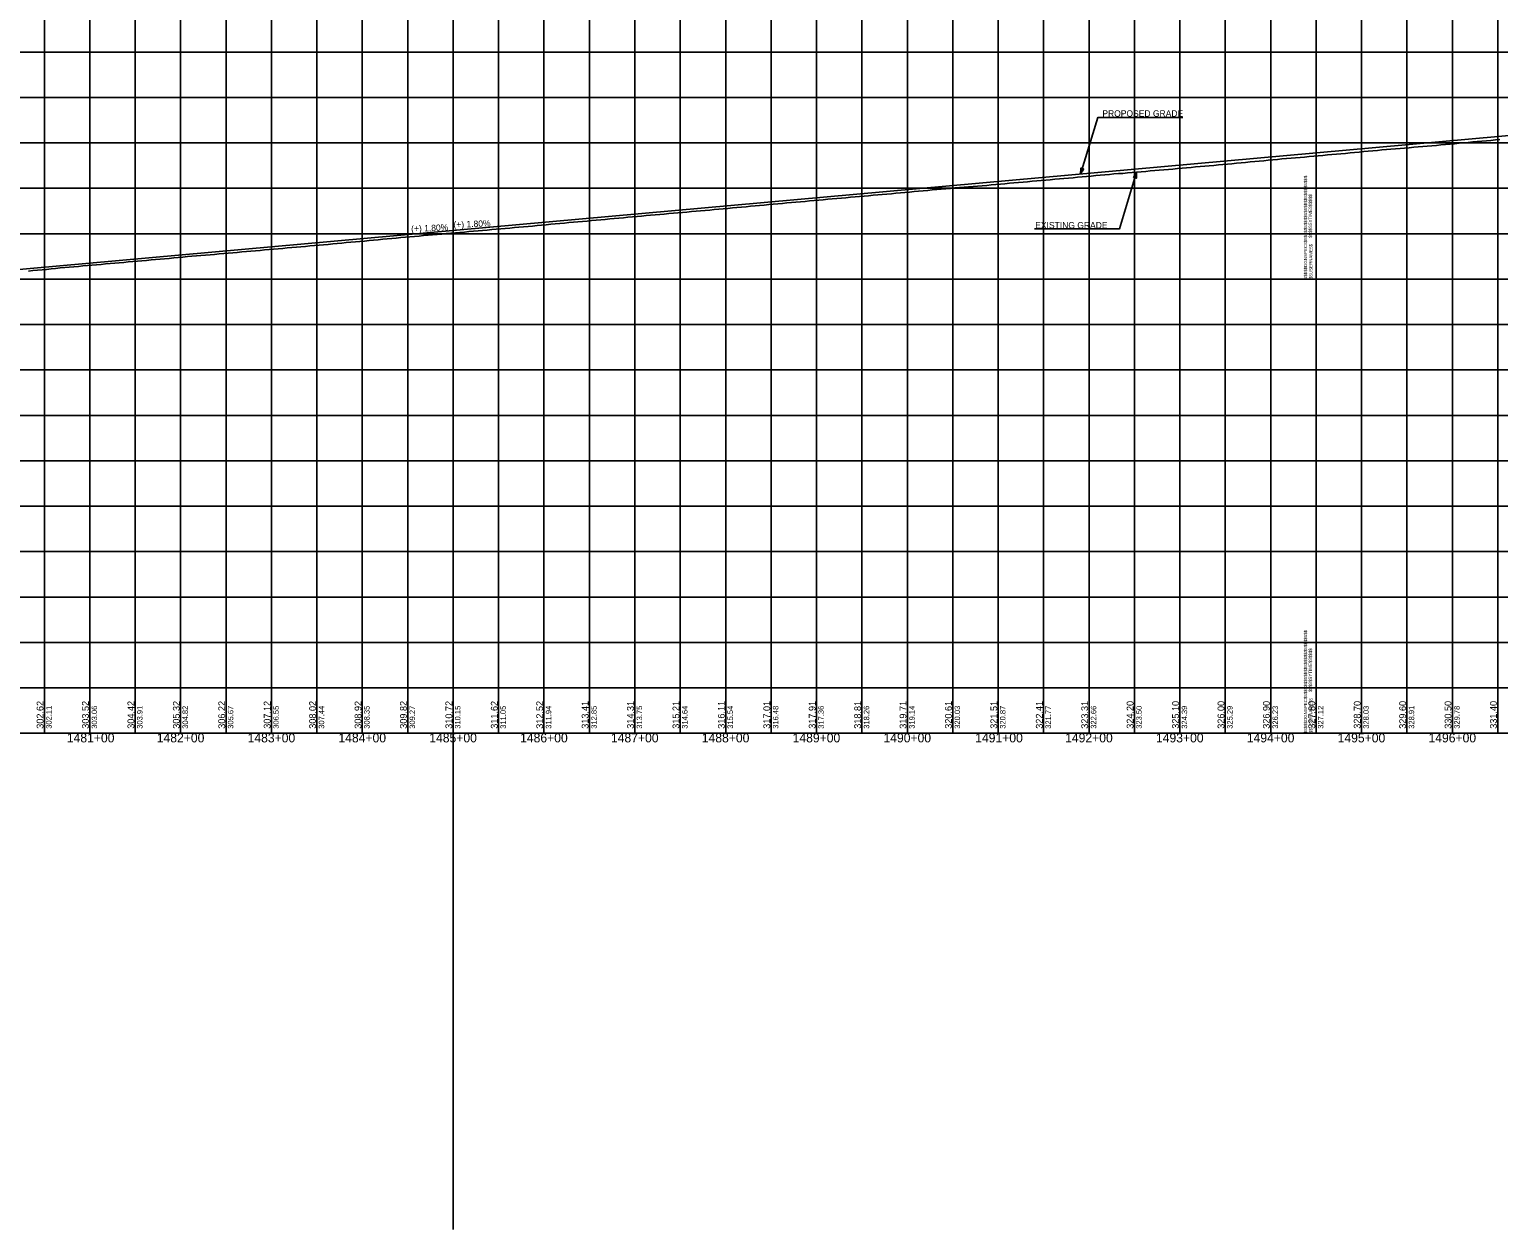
# Model space of a CAD drawing. Extents: x -90830 to 2015517, y -20856 to 836331.
# Drawn here: x 36957 to 38574, y -11344 to -10022 of the extents above; entities that cross this region are included whole.
import ezdxf

# ---------------------------------------------------------------- set-up
doc = ezdxf.new("R2010")
doc.units = 0
for name, color, linetype in [('Level 1', 7, 'Continuous'), ('RD_DDB_GradeTX', 7, 'Continuous'), ('RD_DDB_Profile_Elev', 7, 'Continuous'), ('RD_DDB_Profile_EX', 7, 'Continuous'), ('RD_DDB_Profile_PR', 7, 'Continuous'), ('RD_DDB_StaTX', 7, 'Continuous'), ('RD_DDB_StripGrade', 7, 'Continuous'), ('RD_GPK_Profile_Cell', 7, 'Continuous'), ('RD_PD_Final_TX', 7, 'Continuous')]:
    doc.layers.add(name, color=color, linetype=linetype)

msp = doc.modelspace()

# ---------------------------------------------------------------- linework, layer by layer
at = {"layer": 'Level 1'}
for p, q in [((37423.5, -3180.8), (37423.5, -11343.5)), ((36973.5, -9797.1), (36973.5, -10297.1)), ((37023.5, -9797.1), (37023.5, -10297.1)), ((37073.5, -9797.1), (37073.5, -10297.1)), ((37123.5, -9797.1), (37123.5, -10297.1)), ((37173.5, -9797.1), (37173.5, -10297.1)), ((37223.5, -9797.1), (37223.5, -10297.1)), ((37273.5, -9797.1), (37273.5, -10297.1)), ((37323.5, -9797.1), (37323.5, -10297.1)), ((37373.5, -9797.1), (37373.5, -10297.1)), ((37423.5, -9797.1), (37423.5, -10297.1)), ((37473.5, -9797.1), (37473.5, -10297.1)), ((37523.5, -9797.1), (37523.5, -10297.1)), ((37573.5, -9797.1), (37573.5, -10297.1)), ((37623.5, -9797.1), (37623.5, -10297.1)), ((37673.5, -9797.1), (37673.5, -10297.1)), ((37723.5, -9797.1), (37723.5, -10297.1)), ((37773.5, -9797.1), (37773.5, -10297.1)), ((37823.5, -9797.1), (37823.5, -10297.1)), ((37873.5, -9797.1), (37873.5, -10297.1)), ((37923.5, -9797.1), (37923.5, -10297.1)), ((37973.5, -9797.1), (37973.5, -10297.1)), ((38023.5, -9797.1), (38023.5, -10297.1)), ((38073.5, -9797.1), (38073.5, -10297.1)), ((38123.5, -9797.1), (38123.5, -10297.1)), ((38173.5, -9797.1), (38173.5, -10297.1)), ((38223.5, -9797.1), (38223.5, -10297.1)), ((38273.5, -9797.1), (38273.5, -10297.1)), ((38323.5, -9797.1), (38323.5, -10297.1)), ((38373.5, -9797.1), (38373.5, -10297.1)), ((38373.5, -9797.1), (38373.5, -10297.1)), ((38373.5, -9797.1), (38373.5, -10297.1)), ((38423.5, -9797.1), (38423.5, -10297.1)), ((38473.5, -9797.1), (38473.5, -10297.1)), ((38523.5, -9797.1), (38523.5, -10297.1)), ((38573.5, -9797.1), (38573.5, -10297.1)), ((36773.5, -10047.1), (38373.5, -10047.1)), ((38373.5, -10047.1), (39973.5, -10047.1)), ((36773.5, -10097.1), (38373.5, -10097.1)), ((38373.5, -10097.1), (39973.5, -10097.1)), ((36773.5, -10147.1), (38373.5, -10147.1)), ((38373.5, -10147.1), (39973.5, -10147.1)), ((36773.5, -10197.1), (38373.5, -10197.1)), ((38373.5, -10197.1), (39973.5, -10197.1)), ((36773.5, -10247.1), (38373.5, -10247.1)), ((38373.5, -10247.1), (39973.5, -10247.1)), ((36773.5, -10297.1), (38373.5, -10297.1)), ((36773.5, -10297.1), (38373.5, -10297.1)), ((36973.5, -10297.1), (36973.5, -10797.1)), ((37023.5, -10297.1), (37023.5, -10797.1)), ((37073.5, -10297.1), (37073.5, -10797.1)), ((37123.5, -10297.1), (37123.5, -10797.1)), ((37173.5, -10297.1), (37173.5, -10797.1)), ((37223.5, -10297.1), (37223.5, -10797.1)), ((37273.5, -10297.1), (37273.5, -10797.1)), ((37323.5, -10297.1), (37323.5, -10797.1)), ((37373.5, -10297.1), (37373.5, -10797.1)), ((37423.5, -10297.1), (37423.5, -10797.1)), ((37473.5, -10297.1), (37473.5, -10797.1)), ((37523.5, -10297.1), (37523.5, -10797.1)), ((37573.5, -10297.1), (37573.5, -10797.1)), ((37623.5, -10297.1), (37623.5, -10797.1)), ((37673.5, -10297.1), (37673.5, -10797.1)), ((37723.5, -10297.1), (37723.5, -10797.1)), ((37773.5, -10297.1), (37773.5, -10797.1)), ((37823.5, -10297.1), (37823.5, -10797.1)), ((37873.5, -10297.1), (37873.5, -10797.1)), ((37923.5, -10297.1), (37923.5, -10797.1)), ((37973.5, -10297.1), (37973.5, -10797.1)), ((38023.5, -10297.1), (38023.5, -10797.1)), ((38073.5, -10297.1), (38073.5, -10797.1)), ((38123.5, -10297.1), (38123.5, -10797.1)), ((38173.5, -10297.1), (38173.5, -10797.1)), ((38223.5, -10297.1), (38223.5, -10797.1)), ((38273.5, -10297.1), (38273.5, -10797.1)), ((38323.5, -10297.1), (38323.5, -10797.1)), ((38373.5, -10297.1), (39973.5, -10297.1)), ((38373.5, -10297.1), (38373.5, -10797.1)), ((38373.5, -10297.1), (38373.5, -10797.1)), ((38373.5, -10297.1), (39973.5, -10297.1)), ((38373.5, -10297.1), (38373.5, -10797.1)), ((38423.5, -10297.1), (38423.5, -10797.1)), ((38473.5, -10297.1), (38473.5, -10797.1)), ((38523.5, -10297.1), (38523.5, -10797.1)), ((38573.5, -10297.1), (38573.5, -10797.1)), ((36773.5, -10347.1), (38373.5, -10347.1)), ((38373.5, -10347.1), (39973.5, -10347.1)), ((36773.5, -10397.1), (38373.5, -10397.1)), ((38373.5, -10397.1), (39973.5, -10397.1)), ((36773.5, -10447.1), (38373.5, -10447.1)), ((38373.5, -10447.1), (39973.5, -10447.1)), ((36773.5, -10497.1), (38373.5, -10497.1)), ((38373.5, -10497.1), (39973.5, -10497.1)), ((36773.5, -10547.1), (38373.5, -10547.1)), ((38373.5, -10547.1), (39973.5, -10547.1)), ((36773.5, -10597.1), (38373.5, -10597.1)), ((38373.5, -10597.1), (39973.5, -10597.1)), ((36773.5, -10647.1), (38373.5, -10647.1)), ((38373.5, -10647.1), (39973.5, -10647.1)), ((36773.5, -10697.1), (38373.5, -10697.1)), ((38373.5, -10697.1), (39973.5, -10697.1)), ((36773.5, -10747.1), (38373.5, -10747.1)), ((38373.5, -10747.1), (39973.5, -10747.1)), ((36773.5, -10797.1), (38373.5, -10797.1)), ((38373.5, -10797.1), (39973.5, -10797.1))]:
    msp.add_line(p, q, dxfattribs=at)
at = {"layer": 'RD_DDB_Profile_EX'}
for points in [[(37920.9, -10201.6), (37925.9, -10201.2), (37930.9, -10200.7), (37935.9, -10200.3), (37940.9, -10199.8), (37945.9, -10199.4), (37950.9, -10198.9), (37955.9, -10198.5), (37960.9, -10198.1), (37965.9, -10197.6), (37970.9, -10197.2), (37975.9, -10196.7), (37980.9, -10196.3), (37985.9, -10195.9), (37990.9, -10195.5), (37995.9, -10195.1), (38000.9, -10194.7), (38005.9, -10194.3), (38010.9, -10193.9), (38015.9, -10193.4), (38020.9, -10193), (38025.9, -10192.5), (38030.9, -10192.1), (38035.9, -10191.6), (38040.9, -10191.1), (38045.9, -10190.7), (38050.9, -10190.2), (38055.9, -10189.8), (38060.9, -10189.3), (38065.9, -10188.9), (38070.9, -10188.5), (38075.9, -10188), (38080.9, -10187.6), (38085.9, -10187.1), (38090.9, -10186.6), (38095.9, -10186.2), (38100.9, -10185.8), (38105.9, -10185.4), (38110.9, -10185), (38115.9, -10184.5), (38120.9, -10184.1), (38125.9, -10183.6), (38130.9, -10183.1), (38135.9, -10182.6), (38140.9, -10182.2), (38145.9, -10181.8), (38150.9, -10181.3), (38155.9, -10180.9), (38160.9, -10180.6), (38165.9, -10180.2), (38170.9, -10179.8), (38175.9, -10179.4), (38180.9, -10178.9), (38185.9, -10178.5), (38190.9, -10178), (38195.9, -10177.6), (38200.9, -10177.1), (38205.9, -10176.7), (38210.9, -10176.3), (38215.9, -10175.9), (38220.9, -10175.4), (38225.9, -10174.9), (38230.9, -10174.5), (38235.9, -10174), (38240.9, -10173.6), (38245.9, -10173.2), (38250.9, -10172.7), (38255.9, -10172.3), (38260.9, -10171.8), (38265.9, -10171.3), (38270.9, -10170.9), (38275.9, -10170.4), (38280.9, -10170), (38285.9, -10169.5), (38290.9, -10169.1), (38295.9, -10168.6), (38300.9, -10168.1), (38305.9, -10167.6), (38310.9, -10167.2), (38315.9, -10166.7), (38320.9, -10166.2), (38325.9, -10165.7), (38330.9, -10165.3), (38335.9, -10164.8), (38340.9, -10164.4), (38345.9, -10164), (38350.9, -10163.6), (38355.9, -10163.1), (38360.9, -10162.7), (38365.9, -10162.2), (38370.9, -10161.8), (38375.9, -10161.3), (38380.9, -10160.8), (38385.9, -10160.3), (38390.9, -10159.8), (38395.9, -10159.4), (38400.9, -10159), (38405.9, -10158.6), (38410.9, -10158.2), (38415.9, -10157.7), (38420.9, -10157.2)], [(38420.9, -10157.2), (38425.9, -10156.7), (38430.9, -10156.2), (38435.9, -10155.7), (38440.9, -10155.3), (38445.9, -10154.9), (38450.9, -10154.5), (38455.9, -10154.1), (38460.9, -10153.7), (38465.9, -10153.2), (38470.9, -10152.8), (38475.9, -10152.4), (38480.9, -10151.9), (38485.9, -10151.5), (38490.9, -10151.1), (38495.9, -10150.6), (38500.9, -10150.2), (38505.9, -10149.8), (38510.9, -10149.4), (38515.9, -10148.9), (38520.9, -10148.4), (38525.9, -10148), (38530.9, -10147.5), (38535.9, -10147), (38540.9, -10146.5), (38545.9, -10146.1), (38550.9, -10145.6), (38555.9, -10145.2), (38560.9, -10144.7), (38565.9, -10144.3), (38570.9, -10143.9), (38575.9, -10143.4)], [(37420.9, -10246.6), (37425.9, -10246.1), (37430.9, -10245.7), (37435.9, -10245.3), (37440.9, -10244.8), (37445.9, -10244.4), (37450.9, -10243.9), (37455.9, -10243.5), (37460.9, -10243), (37465.9, -10242.6), (37470.9, -10242.1), (37475.9, -10241.7), (37480.9, -10241.2), (37485.9, -10240.8), (37490.9, -10240.3), (37495.9, -10239.9), (37500.9, -10239.5), (37505.9, -10239), (37510.9, -10238.6), (37515.9, -10238.1), (37520.9, -10237.6), (37525.9, -10237.2), (37530.9, -10236.7), (37535.9, -10236.3), (37540.9, -10235.8), (37545.9, -10235.4), (37550.9, -10234.9), (37555.9, -10234.5), (37560.9, -10234), (37565.9, -10233.5), (37570.9, -10233.1), (37575.9, -10232.6), (37580.9, -10232.2), (37585.9, -10231.7), (37590.9, -10231.3), (37595.9, -10230.8), (37600.9, -10230.4), (37605.9, -10229.9), (37610.9, -10229.5), (37615.9, -10229), (37620.9, -10228.6), (37625.9, -10228.1), (37630.9, -10227.7), (37635.9, -10227.2), (37640.9, -10226.8), (37645.9, -10226.3), (37650.9, -10225.9), (37655.9, -10225.4), (37660.9, -10225), (37665.9, -10224.6), (37670.9, -10224.1), (37675.9, -10223.7), (37680.9, -10223.3), (37685.9, -10222.8), (37690.9, -10222.4), (37695.9, -10222), (37700.9, -10221.5), (37705.9, -10221.1), (37710.9, -10220.6), (37715.9, -10220.2), (37720.9, -10219.7), (37725.9, -10219.2), (37730.9, -10218.7), (37735.9, -10218.3), (37740.9, -10217.8), (37745.9, -10217.4), (37750.9, -10216.9), (37755.9, -10216.4), (37760.9, -10215.9), (37765.9, -10215.5), (37770.9, -10215), (37775.9, -10214.5), (37780.9, -10214.1), (37785.9, -10213.7), (37790.9, -10213.2), (37795.9, -10212.8), (37800.9, -10212.3), (37805.9, -10211.9), (37810.9, -10211.5), (37815.9, -10211), (37820.9, -10210.5), (37825.9, -10210.1), (37830.9, -10209.6), (37835.9, -10209.2), (37840.9, -10208.8), (37845.9, -10208.4), (37850.9, -10208), (37855.9, -10207.5), (37860.9, -10207), (37865.9, -10206.5), (37870.9, -10206), (37875.9, -10205.6), (37880.9, -10205.2), (37885.9, -10204.7), (37890.9, -10204.3), (37895.9, -10203.9), (37900.9, -10203.4), (37905.9, -10203), (37910.9, -10202.6), (37915.9, -10202.1), (37920.9, -10201.6)], [(36955.9, -10288.2), (36960.9, -10287.7), (36965.9, -10287.3), (36970.9, -10286.8), (36975.9, -10286.3), (36980.9, -10285.8), (36985.9, -10285.3), (36990.9, -10284.8), (36995.9, -10284.4), (37000.9, -10283.9), (37005.9, -10283.4), (37010.9, -10283), (37015.9, -10282.5), (37020.9, -10282.1), (37025.9, -10281.6), (37030.9, -10281.2), (37035.9, -10280.8), (37040.9, -10280.3), (37045.9, -10279.9), (37050.9, -10279.5), (37055.9, -10279.1), (37060.9, -10278.7), (37065.9, -10278.2), (37070.9, -10277.8), (37075.9, -10277.3), (37080.9, -10276.9), (37085.9, -10276.4), (37090.9, -10275.9), (37095.9, -10275.5), (37100.9, -10275.1), (37105.9, -10274.6), (37110.9, -10274.2), (37115.9, -10273.7), (37120.9, -10273.3), (37125.9, -10272.8), (37130.9, -10272.3), (37135.9, -10271.9), (37140.9, -10271.5), (37145.9, -10271.1), (37150.9, -10270.7), (37155.9, -10270.2), (37160.9, -10269.8), (37165.9, -10269.4), (37170.9, -10269), (37175.9, -10268.5), (37180.9, -10268), (37185.9, -10267.6), (37190.9, -10267.1), (37195.9, -10266.7), (37200.9, -10266.3), (37205.9, -10265.9), (37210.9, -10265.4), (37215.9, -10265), (37220.9, -10264.6), (37225.9, -10264.1), (37230.9, -10263.7), (37235.9, -10263.2), (37240.9, -10262.8), (37245.9, -10262.3), (37250.9, -10261.8), (37255.9, -10261.4), (37260.9, -10261), (37265.9, -10260.6), (37270.9, -10260.1), (37275.9, -10259.7), (37280.9, -10259.2), (37285.9, -10258.8), (37290.9, -10258.3), (37295.9, -10257.8), (37300.9, -10257.4), (37305.9, -10256.9), (37310.9, -10256.5), (37315.9, -10256), (37320.9, -10255.6), (37325.9, -10255.1), (37330.9, -10254.7), (37335.9, -10254.2), (37340.9, -10253.7), (37345.9, -10253.2), (37350.9, -10252.7), (37355.9, -10252.3), (37360.9, -10251.9), (37365.9, -10251.4), (37370.9, -10251), (37375.9, -10250.5), (37380.9, -10250.1), (37385.9, -10249.6), (37390.9, -10249.2), (37395.9, -10248.7), (37400.9, -10248.3), (37405.9, -10247.9), (37410.9, -10247.4), (37415.9, -10247), (37420.9, -10246.6)]]:
    msp.add_lwpolyline(points, dxfattribs=at)
at = {"layer": 'RD_DDB_Profile_PR'}
msp.add_line((36708.5, -10307.8), (38618.5, -10136.1), dxfattribs=at)
at = {"layer": 'RD_GPK_Profile_Cell'}
msp.add_line((4823.5, -10797.1), (75223.5, -10797.1), dxfattribs=at)
at = {"layer": 'RD_PD_Final_TX'}
for p, q in [((38114.2, -10181.4), (38114.5, -10174.8)), ((38116.1, -10175.2), (38114.2, -10181.4)), ((38114.2, -10181.4), (38117.6, -10175.7)), ((38114.5, -10174.8), (38117.6, -10175.7)), ((38175.9, -10179.4), (38172.5, -10185.1)), ((38175.6, -10186.1), (38172.5, -10185.1)), ((38174.1, -10185.6), (38175.9, -10179.4)), ((38175.9, -10179.4), (38175.6, -10186.1))]:
    msp.add_line(p, q, dxfattribs=at)
for points in [[(38226.6, -10119.1), (38133.3, -10119.1), (38114.2, -10181.4)], [(38063.5, -10241.8), (38156.9, -10241.8), (38175.9, -10179.4)], [(38116, -10175.3), (38114.3, -10181.1), (38116, -10175.2), (38114.3, -10180.8), (38115.9, -10175.2), (38114.3, -10180.6), (38115.8, -10175.2), (38114.3, -10180.3), (38115.8, -10175.2), (38114.3, -10180), (38115.7, -10175.2), (38114.4, -10179.6), (38115.6, -10175.2), (38114.4, -10179.3), (38115.6, -10175.1), (38114.4, -10179), (38115.5, -10175.1), (38114.4, -10178.7), (38115.4, -10175.1), (38114.4, -10178.4), (38115.3, -10175.1), (38114.4, -10178.1), (38115.3, -10175), (38114.5, -10177.6), (38115.2, -10175), (38114.5, -10177.3), (38115.1, -10175), (38114.5, -10176.9), (38115, -10175), (38114.5, -10176.5), (38114.9, -10174.9), (38114.5, -10176.2), (38114.9, -10174.9), (38114.5, -10175.9), (38114.8, -10174.9), (38114.6, -10175.6), (38114.7, -10174.9), (38114.6, -10175.2), (38114.6, -10174.9)], [(38114.4, -10181), (38116.1, -10175.3), (38114.5, -10180.8), (38116.2, -10175.3), (38114.6, -10180.7), (38116.3, -10175.3), (38114.7, -10180.5), (38116.3, -10175.4), (38114.8, -10180.3), (38116.4, -10175.4), (38114.9, -10180.1), (38116.4, -10175.4), (38115.1, -10179.9), (38116.5, -10175.4), (38115.2, -10179.6), (38116.6, -10175.4), (38115.4, -10179.4), (38116.6, -10175.4), (38115.5, -10179.1), (38116.7, -10175.4), (38115.7, -10178.9), (38116.8, -10175.5), (38115.8, -10178.6), (38116.8, -10175.5), (38116, -10178.3), (38116.9, -10175.5), (38116.2, -10178.1), (38116.9, -10175.5), (38116.3, -10177.8), (38117, -10175.6), (38116.5, -10177.5), (38117.1, -10175.6), (38116.6, -10177.2), (38117.1, -10175.7), (38116.8, -10177), (38117.2, -10175.7), (38117, -10176.7), (38117.3, -10175.6), (38117.1, -10176.5), (38117.4, -10175.7), (38117.2, -10176.3), (38117.5, -10175.8), (38117.5, -10175.7), (38117.4, -10175.8)], [(38175.8, -10179.8), (38174, -10185.5), (38175.7, -10180), (38174, -10185.5), (38175.6, -10180.2), (38173.9, -10185.5), (38175.5, -10180.3), (38173.9, -10185.5), (38175.3, -10180.5), (38173.8, -10185.4), (38175.2, -10180.7), (38173.7, -10185.4), (38175.1, -10180.9), (38173.7, -10185.4), (38174.9, -10181.2), (38173.6, -10185.4), (38174.8, -10181.4), (38173.5, -10185.4), (38174.7, -10181.7), (38173.5, -10185.4), (38174.5, -10181.9), (38173.4, -10185.3), (38174.3, -10182.2), (38173.4, -10185.3), (38174.1, -10182.5), (38173.3, -10185.3), (38174, -10182.8), (38173.2, -10185.3), (38173.8, -10183), (38173.2, -10185.3), (38173.7, -10183.3), (38173.1, -10185.2), (38173.5, -10183.6), (38173, -10185.2), (38173.3, -10183.8), (38173, -10185.1), (38173.2, -10184.2), (38172.9, -10185.2), (38173.1, -10184.4), (38172.8, -10185.1), (38172.9, -10184.5), (38172.7, -10185), (38172.6, -10185.1), (38172.7, -10185.1)], [(38174.1, -10185.5), (38175.9, -10179.8), (38174.2, -10185.6), (38175.9, -10180), (38174.2, -10185.6), (38175.9, -10180.2), (38174.3, -10185.6), (38175.9, -10180.5), (38174.4, -10185.6), (38175.8, -10180.8), (38174.5, -10185.7), (38175.8, -10181.2), (38174.5, -10185.7), (38175.8, -10181.5), (38174.6, -10185.7), (38175.8, -10181.8), (38174.7, -10185.7), (38175.7, -10182.1), (38174.7, -10185.7), (38175.7, -10182.4), (38174.8, -10185.7), (38175.7, -10182.7), (38174.9, -10185.8), (38175.7, -10183.2), (38175, -10185.8), (38175.7, -10183.5), (38175, -10185.8), (38175.7, -10183.9), (38175.1, -10185.8), (38175.6, -10184.3), (38175.2, -10185.9), (38175.6, -10184.6), (38175.3, -10185.9), (38175.6, -10184.9), (38175.3, -10186), (38175.6, -10185.3), (38175.4, -10185.9), (38175.6, -10185.7), (38175.5, -10185.9)]]:
    msp.add_lwpolyline(points, dxfattribs=at)

# ---------------------------------------------------------------- texts
at = {"layer": 'Level 1'}
for s, p in [('$$$$$DGNSPEC$$$$$$$$$$$$$$$$$$$$$$$$$$$$', (38363.6, -10297.2)), ('$$$$$SYTIME$$$$$$', (38368.9, -10251.6)), ('$$USERNAME$$', (38369.5, -10297)), ('$$$$$DGNSPEC$$$$$$$$$$$$$$$$$$$$$$$$$$$$', (38363.6, -10797.2)), ('$$$$$SYTIME$$$$$$', (38368.9, -10751.6)), ('$$USERNAME$$', (38369.5, -10797))]:
    msp.add_text(s, height=3.544, rotation=90, dxfattribs=at).set_placement(p)
at = {"layer": 'RD_DDB_GradeTX'}
for p in [(37377.4, -10245.2), (37424, -10240.7)]:
    msp.add_text('(+) 1.80%', height=7, rotation=2.4287, dxfattribs=at).set_placement(p)
at = {"layer": 'RD_DDB_Profile_Elev'}
for s, p in [('302.62', (36972.5, -10792.1)), ('303.52', (37022.5, -10792.1)), ('304.42', (37072.5, -10792.1)), ('305.32', (37122.5, -10792.1)), ('306.22', (37172.5, -10792.1)), ('307.12', (37222.5, -10792.1)), ('308.02', (37272.5, -10792.1)), ('308.92', (37322.5, -10792.1)), ('309.82', (37372.5, -10792.1)), ('310.72', (37422.5, -10792.1)), ('311.62', (37472.5, -10792.1)), ('312.52', (37522.5, -10792.1)), ('313.41', (37572.5, -10792.1)), ('314.31', (37622.5, -10792.1)), ('315.21', (37672.5, -10792.1)), ('316.11', (37722.5, -10792.1)), ('317.01', (37772.5, -10792.1)), ('317.91', (37822.5, -10792.1)), ('318.81', (37872.5, -10792.1)), ('319.71', (37922.5, -10792.1)), ('320.61', (37972.5, -10792.1)), ('321.51', (38022.5, -10792.1)), ('322.41', (38072.5, -10792.1)), ('323.31', (38122.5, -10792.1)), ('324.20', (38172.5, -10792.1)), ('325.10', (38222.5, -10792.1)), ('326.00', (38272.5, -10792.1)), ('326.90', (38322.5, -10792.1)), ('327.80', (38372.5, -10792.1)), ('328.70', (38422.5, -10792.1)), ('329.60', (38472.5, -10792.1)), ('330.50', (38522.5, -10792.1)), ('331.40', (38572.5, -10792.1))]:
    msp.add_text(s, height=7.5, rotation=90, dxfattribs=at).set_placement(p)
at = {"layer": 'RD_DDB_StaTX'}
for s, p in [('1481+00', (36998.2, -10807.1)), ('1482+00', (37097.2, -10807.1)), ('1483+00', (37197.2, -10807.1)), ('1484+00', (37297.2, -10807.1)), ('1485+00', (37397.2, -10807.1)), ('1486+00', (37497.2, -10807.1)), ('1487+00', (37597.2, -10807.1)), ('1488+00', (37697.2, -10807.1)), ('1489+00', (37797.2, -10807.1)), ('1490+00', (37897.2, -10807.1)), ('1491+00', (37998.2, -10807.1)), ('1492+00', (38097.2, -10807.1)), ('1493+00', (38197.2, -10807.1)), ('1494+00', (38297.2, -10807.1)), ('1495+00', (38397.2, -10807.1)), ('1496+00', (38497.2, -10807.1))]:
    msp.add_text(s, height=10, dxfattribs=at).set_placement(p)
at = {"layer": 'RD_DDB_StripGrade'}
for s, p in [('302.11', (36981.5, -10792.1)), ('303.06', (37031.5, -10792.1)), ('303.91', (37081.5, -10792.1)), ('304.82', (37131.5, -10792.1)), ('305.67', (37181.5, -10792.1)), ('306.55', (37231.5, -10792.1)), ('307.44', (37281.5, -10792.1)), ('308.35', (37331.5, -10792.1)), ('309.27', (37381.5, -10792.1)), ('310.15', (37431.5, -10792.1)), ('311.05', (37481.5, -10792.1)), ('311.94', (37531.5, -10792.1)), ('312.85', (37581.5, -10792.1)), ('313.75', (37631.5, -10792.1)), ('314.64', (37681.5, -10792.1)), ('315.54', (37731.5, -10792.1)), ('316.48', (37781.5, -10792.1)), ('317.36', (37831.5, -10792.1)), ('318.26', (37881.5, -10792.1)), ('319.14', (37931.5, -10792.1)), ('320.03', (37981.5, -10792.1)), ('320.87', (38031.5, -10792.1)), ('321.77', (38081.5, -10792.1)), ('322.66', (38131.5, -10792.1)), ('323.50', (38181.5, -10792.1)), ('324.39', (38231.5, -10792.1)), ('325.29', (38281.5, -10792.1)), ('326.23', (38331.5, -10792.1)), ('327.12', (38381.5, -10792.1)), ('328.03', (38431.5, -10792.1)), ('328.91', (38481.5, -10792.1)), ('329.78', (38531.5, -10792.1))]:
    msp.add_text(s, height=6, rotation=90, dxfattribs=at).set_placement(p)
at = {"layer": 'RD_PD_Final_TX'}
for s, p in [('PROPOSED GRADE', (38138.2, -10118.2)), ('EXISTING GRADE', (38064.3, -10241.2))]:
    msp.add_text(s, height=7, dxfattribs=at).set_placement(p)

doc.saveas('drawing.dxf')
